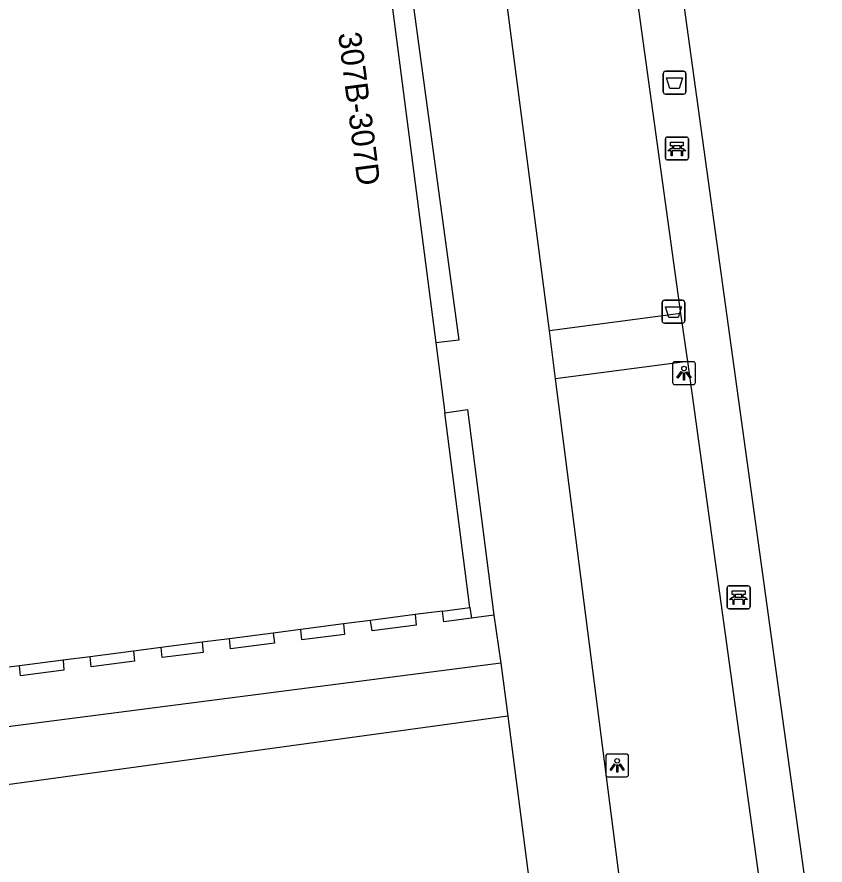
# Model space of a CAD drawing. Extents: x 162157 to 163165, y 378998 to 380775.
# Drawn here: x 162274.52 to 162309.86, y 379875.35 to 379912.46 of the extents above; entities that cross this region are included whole.
import ezdxf

# ---------------------------------------------------------------- set-up
doc = ezdxf.new("R2010")
doc.units = 0
for name, color, linetype in [('IMGEO_Afvalbak', 7, 'Continuous'), ('IMGEO_Bank', 7, 'Continuous'), ('IMGEO_Groenvoorziening', 7, 'Continuous'), ('IMGEO_Lichtpunt', 7, 'Continuous'), ('IMGEO_Pand', 7, 'Continuous'), ('IMGEO_Pand_nummerreeks', 7, 'Continuous'), ('IMGEO_Voetpad_open', 7, 'Continuous')]:
    doc.layers.add(name, color=color, linetype=linetype)

msp = doc.modelspace()

# ---------------------------------------------------------------- linework, layer by layer
at = {"layer": 'IMGEO_Afvalbak'}
for p, q in [((162302.786, 379909.185), (162302.786, 379909.985)), ((162302.786, 379909.985), (162302.786, 379909.185)), ((162302.886, 379910.085), (162303.676, 379910.085)), ((162303.676, 379910.085), (162302.886, 379910.085)), ((162303.776, 379909.985), (162303.776, 379909.185)), ((162303.776, 379909.185), (162303.776, 379909.985)), ((162303.676, 379909.085), (162302.886, 379909.085)), ((162302.886, 379909.085), (162303.676, 379909.085)), ((162302.738, 379899.164), (162302.738, 379899.964)), ((162302.738, 379899.964), (162302.738, 379899.164)), ((162302.838, 379900.064), (162303.628, 379900.064)), ((162303.628, 379900.064), (162302.838, 379900.064)), ((162303.728, 379899.964), (162303.728, 379899.164)), ((162303.728, 379899.164), (162303.728, 379899.964)), ((162303.628, 379899.064), (162302.838, 379899.064)), ((162302.838, 379899.064), (162303.628, 379899.064))]:
    msp.add_line(p, q, dxfattribs=at)
for points in [[(162302.929, 379909.799), (162303.633, 379909.799), (162303.484, 379909.329), (162303.078, 379909.329), (162302.929, 379909.799)], [(162302.881, 379899.778), (162303.585, 379899.778), (162303.436, 379899.308), (162303.03, 379899.308), (162302.881, 379899.778)]]:
    msp.add_lwpolyline(points, dxfattribs=at)
for centre, start, end in [((162302.886, 379909.985), 90, 180), ((162302.886, 379909.985), 90, 180), ((162303.676, 379909.985), 0, 90), ((162303.676, 379909.985), 360, 90), ((162302.886, 379909.185), 180, 270), ((162302.886, 379909.185), 180, 270), ((162303.676, 379909.185), 270, 0), ((162303.676, 379909.185), 270, 0), ((162302.838, 379899.964), 90, 180), ((162302.838, 379899.964), 90, 180), ((162303.628, 379899.964), 0, 90), ((162303.628, 379899.964), 360, 90), ((162302.838, 379899.164), 180, 270), ((162302.838, 379899.164), 180, 270), ((162303.628, 379899.164), 270, 0), ((162303.628, 379899.164), 270, 0)]:
    msp.add_arc(centre, 0.1, start, end, dxfattribs=at)
at = {"layer": 'IMGEO_Bank'}
for p, q in [((162302.885, 379906.283), (162302.885, 379907.124)), ((162302.885, 379907.124), (162302.885, 379906.283)), ((162302.96, 379907.208), (162303.801, 379907.208)), ((162303.801, 379907.208), (162302.96, 379907.208)), ((162303.885, 379907.133), (162303.885, 379906.292)), ((162303.885, 379906.292), (162303.885, 379907.133)), ((162303.582, 379906.606), (162303.189, 379906.606)), ((162303.194, 379906.714), (162303.194, 379906.82)), ((162303.238, 379906.82), (162303.238, 379906.714)), ((162303.526, 379906.826), (162303.244, 379906.826)), ((162303.244, 379906.708), (162303.526, 379906.708)), ((162303.532, 379906.714), (162303.532, 379906.82)), ((162303.576, 379906.82), (162303.576, 379906.714)), ((162303.81, 379906.208), (162302.969, 379906.208)), ((162302.969, 379906.208), (162303.81, 379906.208)), ((162305.584, 379886.64), (162305.584, 379887.481)), ((162305.584, 379887.481), (162305.584, 379886.64)), ((162305.659, 379887.565), (162306.5, 379887.565)), ((162306.5, 379887.565), (162305.659, 379887.565)), ((162306.584, 379887.49), (162306.584, 379886.649)), ((162306.584, 379886.649), (162306.584, 379887.49)), ((162306.281, 379886.963), (162305.888, 379886.963)), ((162305.893, 379887.071), (162305.893, 379887.177)), ((162305.937, 379887.177), (162305.937, 379887.071)), ((162306.225, 379887.183), (162305.943, 379887.183)), ((162305.943, 379887.065), (162306.225, 379887.065)), ((162306.231, 379887.071), (162306.231, 379887.177)), ((162306.275, 379887.177), (162306.275, 379887.071)), ((162306.509, 379886.565), (162305.668, 379886.565)), ((162305.668, 379886.565), (162306.509, 379886.565))]:
    msp.add_line(p, q, dxfattribs=at)
for points in [[(162303.188, 379906.826), (162303.102, 379906.826), (162303.102, 379906.987), (162303.665, 379906.987), (162303.665, 379906.826), (162303.582, 379906.826)], [(162303.132, 379906.606), (162302.99, 379906.606), (162303.102, 379906.708), (162303.188, 379906.708)], [(162303.182, 379906.599), (162303.182, 379906.392), (162303.139, 379906.392), (162303.139, 379906.599)], [(162303.582, 379906.708), (162303.665, 379906.708), (162303.777, 379906.606), (162303.638, 379906.606)], [(162303.632, 379906.599), (162303.632, 379906.392), (162303.588, 379906.392), (162303.588, 379906.599)], [(162305.887, 379887.183), (162305.801, 379887.183), (162305.801, 379887.344), (162306.364, 379887.344), (162306.364, 379887.183), (162306.281, 379887.183)], [(162305.831, 379886.963), (162305.689, 379886.963), (162305.801, 379887.065), (162305.887, 379887.065)], [(162305.881, 379886.956), (162305.881, 379886.749), (162305.838, 379886.749), (162305.838, 379886.956)], [(162306.281, 379887.065), (162306.364, 379887.065), (162306.476, 379886.963), (162306.337, 379886.963)], [(162306.331, 379886.956), (162306.331, 379886.749), (162306.287, 379886.749), (162306.287, 379886.956)]]:
    msp.add_lwpolyline(points, dxfattribs=at)
for centre, radius, start, end in [((162302.963, 379907.13), 0.0779, 92.4484, 184.2845), ((162302.963, 379907.13), 0.0779, 92.4484, 184.2845), ((162303.807, 379907.13), 0.0779, 2.4484, 94.2845), ((162303.807, 379907.13), 0.0779, 2.4484, 94.2845), ((162303.132, 379906.599), 0.00671, 2.8957, 87.1043), ((162303.189, 379906.599), 0.00671, 92.8957, 177.1043), ((162303.187, 379906.819), 0.00671, 2.8957, 87.1043), ((162303.187, 379906.715), 0.00671, 272.8957, 357.1043), ((162303.244, 379906.819), 0.00671, 92.8957, 177.1043), ((162303.244, 379906.715), 0.00671, 182.8957, 267.1043), ((162303.526, 379906.819), 0.00671, 2.8957, 87.1043), ((162303.526, 379906.715), 0.00671, 272.8957, 357.1043), ((162303.583, 379906.819), 0.00671, 92.8957, 177.1043), ((162303.583, 379906.715), 0.00671, 182.8957, 267.1043), ((162303.581, 379906.599), 0.00671, 2.8957, 87.1043), ((162303.638, 379906.599), 0.00671, 92.8957, 177.1043), ((162302.963, 379906.286), 0.0779, 182.4484, 274.2845), ((162302.963, 379906.286), 0.0779, 182.4484, 274.2845), ((162303.807, 379906.286), 0.0779, 272.4484, 4.2845), ((162303.807, 379906.286), 0.0779, 272.4484, 4.2845), ((162305.662, 379887.487), 0.0779, 92.4484, 184.2845), ((162305.662, 379887.487), 0.0779, 92.4484, 184.2845), ((162306.506, 379887.487), 0.0779, 2.4484, 94.2845), ((162306.506, 379887.487), 0.0779, 2.4484, 94.2845), ((162305.831, 379886.956), 0.00671, 2.8957, 87.1043), ((162305.888, 379886.956), 0.00671, 92.8957, 177.1043), ((162305.886, 379887.176), 0.00671, 2.8957, 87.1043), ((162305.886, 379887.072), 0.00671, 272.8957, 357.1043), ((162305.943, 379887.176), 0.00671, 92.8957, 177.1043), ((162305.943, 379887.072), 0.00671, 182.8957, 267.1043), ((162306.225, 379887.176), 0.00671, 2.8957, 87.1043), ((162306.225, 379887.072), 0.00671, 272.8957, 357.1043), ((162306.282, 379887.176), 0.00671, 92.8957, 177.1043), ((162306.282, 379887.072), 0.00671, 182.8957, 267.1043), ((162306.28, 379886.956), 0.00671, 2.8957, 87.1043), ((162306.337, 379886.956), 0.00671, 92.8957, 177.1043), ((162305.662, 379886.643), 0.0779, 182.4484, 274.2845), ((162305.662, 379886.643), 0.0779, 182.4484, 274.2845), ((162306.506, 379886.643), 0.0779, 272.4484, 4.2845), ((162306.506, 379886.643), 0.0779, 272.4484, 4.2845)]:
    msp.add_arc(centre, radius, start, end, dxfattribs=at)
at = {"layer": 'IMGEO_Groenvoorziening'}
for points in [[(162294.333, 379886.616), (162294.395, 379886.155)], [(162295.989, 379881.868), (162263.773, 379877.444)]]:
    msp.add_lwpolyline(points, dxfattribs=at)
at = {"layer": 'IMGEO_Lichtpunt'}
for p, q in [((162303.196, 379897.277), (162303.196, 379896.47)), ((162303.196, 379897.277), (162303.196, 379896.47)), ((162304.098, 379897.372), (162303.29, 379897.372)), ((162304.098, 379897.372), (162303.29, 379897.372)), ((162304.192, 379896.47), (162304.192, 379897.277)), ((162304.192, 379896.47), (162304.192, 379897.277)), ((162303.29, 379896.376), (162304.098, 379896.376)), ((162303.29, 379896.376), (162304.098, 379896.376)), ((162301.176, 379880.208), (162300.368, 379880.208)), ((162301.176, 379880.208), (162300.368, 379880.208)), ((162300.274, 379880.113), (162300.274, 379879.306)), ((162300.274, 379880.113), (162300.274, 379879.306)), ((162301.27, 379879.306), (162301.27, 379880.113)), ((162301.27, 379879.306), (162301.27, 379880.113)), ((162300.368, 379879.212), (162301.176, 379879.212)), ((162300.368, 379879.212), (162301.176, 379879.212))]:
    msp.add_line(p, q, dxfattribs=at)
for points in [[(162303.57, 379896.941), (162303.609, 379896.913), (162303.421, 379896.651), (162303.383, 379896.678), (162303.57, 379896.941)], [(162303.672, 379896.893), (162303.719, 379896.893), (162303.719, 379896.571), (162303.672, 379896.571), (162303.672, 379896.893)], [(162303.782, 379896.913), (162303.82, 379896.94), (162304.007, 379896.678), (162303.968, 379896.65), (162303.782, 379896.913)], [(162300.648, 379879.777), (162300.687, 379879.749), (162300.499, 379879.487), (162300.461, 379879.514), (162300.648, 379879.777)], [(162300.75, 379879.729), (162300.797, 379879.729), (162300.797, 379879.407), (162300.75, 379879.407), (162300.75, 379879.729)], [(162300.86, 379879.749), (162300.898, 379879.776), (162301.085, 379879.514), (162301.046, 379879.486), (162300.86, 379879.749)]]:
    msp.add_lwpolyline(points, dxfattribs=at)
for centre in [(162303.695, 379897.075), (162300.773, 379879.911)]:
    msp.add_circle(centre, 0.0994, dxfattribs=at)
for centre, start, end in [((162303.29, 379897.277), 90, 180), ((162303.29, 379897.277), 90, 180), ((162304.098, 379897.277), 0, 90), ((162304.098, 379897.277), 0, 90), ((162303.29, 379896.47), 180, 270), ((162303.29, 379896.47), 180, 270), ((162304.098, 379896.47), 270, 0), ((162304.098, 379896.47), 270, 360), ((162300.368, 379880.113), 90, 180), ((162300.368, 379880.113), 90, 180), ((162301.176, 379880.113), 0, 90), ((162301.176, 379880.113), 0, 90), ((162300.368, 379879.306), 180, 270), ((162300.368, 379879.306), 180, 270), ((162301.176, 379879.306), 270, 0), ((162301.176, 379879.306), 270, 360)]:
    msp.add_arc(centre, 0.0946, start, end, dxfattribs=at)
at = {"layer": 'IMGEO_Pand'}
for points in [[(162290.259, 379918.129), (162292.836, 379898.197)], [(162292.836, 379898.197), (162293.23, 379895.146)], [(162294.333, 379886.616), (162293.23, 379895.146)], [(162293.133, 379886.461), (162294.333, 379886.616)], [(162291.941, 379886.307), (162289.979, 379886.054)], [(162293.133, 379886.461), (162291.941, 379886.307)], [(162288.798, 379885.901), (162286.929, 379885.659)], [(162289.979, 379886.054), (162288.798, 379885.901)], [(162285.729, 379885.504), (162283.812, 379885.256)], [(162286.929, 379885.659), (162285.729, 379885.504)], [(162282.619, 379885.102), (162280.825, 379884.871)], [(162283.812, 379885.256), (162282.619, 379885.102)], [(162279.621, 379884.715), (162277.715, 379884.468)], [(162280.825, 379884.871), (162279.621, 379884.715)], [(162276.541, 379884.316), (162274.629, 379884.069)], [(162277.715, 379884.468), (162276.541, 379884.316)], [(162274.629, 379884.069), (162273.443, 379883.916)]]:
    msp.add_lwpolyline(points, dxfattribs=at)
at = {"layer": 'IMGEO_Voetpad_open'}
for points in [[(162368.912, 379959.951), (162369.608, 379954.625), (162383.496, 379853.919), (162313.201, 379844.187), (162298.57, 379950.126), (162368.912, 379959.951)], [(162300.075, 379924.63), (162303.536, 379899.484)], [(162297.816, 379898.725), (162294.55, 379923.905)], [(162291.138, 379918.277), (162293.851, 379898.324), (162292.836, 379898.197)], [(162303.536, 379899.484), (162297.816, 379898.725)], [(162303.536, 379899.484), (162303.845, 379897.389)], [(162298.076, 379896.625), (162297.816, 379898.725)], [(162303.845, 379897.389), (162298.076, 379896.625)], [(162303.845, 379897.389), (162309.019, 379859.894)], [(162301.698, 379868.289), (162298.076, 379896.625)], [(162293.23, 379895.146), (162294.23, 379895.292), (162295.384, 379886.281)], [(162291.941, 379886.307), (162291.984, 379885.85), (162290.051, 379885.599), (162289.979, 379886.054)], [(162294.395, 379886.155), (162293.185, 379886), (162293.133, 379886.461)], [(162295.384, 379886.281), (162294.395, 379886.155)], [(162295.384, 379886.281), (162295.69, 379884.185)], [(162288.798, 379885.901), (162288.845, 379885.445), (162286.983, 379885.207), (162286.929, 379885.659)], [(162285.729, 379885.504), (162285.785, 379885.054), (162283.864, 379884.808), (162283.812, 379885.256)], [(162282.619, 379885.102), (162282.668, 379884.655), (162280.865, 379884.425), (162280.825, 379884.871)], [(162279.621, 379884.715), (162279.663, 379884.272), (162277.772, 379884.028), (162277.715, 379884.468)], [(162276.541, 379884.316), (162276.576, 379883.876), (162274.681, 379883.634), (162274.629, 379884.069)], [(162295.69, 379884.185), (162259.875, 379879.563)], [(162295.69, 379884.185), (162295.989, 379881.868)], [(162295.989, 379881.868), (162298.282, 379864.121), (162300.383, 379864.471)]]:
    msp.add_lwpolyline(points, dxfattribs=at)

# ---------------------------------------------------------------- texts
at = {"layer": 'IMGEO_Pand_nummerreeks'}
msp.add_text('307B-307D', height=1, rotation=277.368, dxfattribs=at).set_placement((162288.563, 379911.742))

doc.saveas('drawing.dxf')
